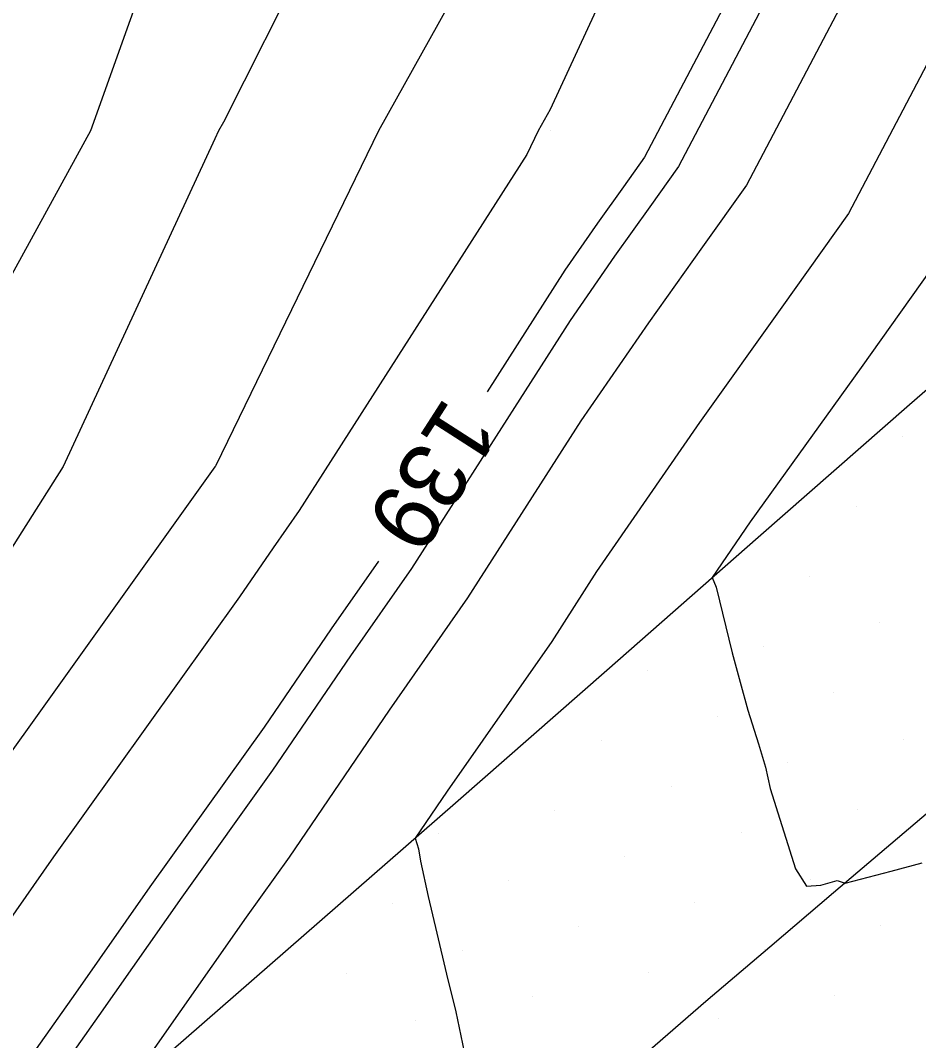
# Model space of a CAD drawing. Extents: x 2354170 to 2357230, y 866100 to 868290.
# Drawn here: x 2355654.19 to 2355680.96, y 866682.9 to 866713.3 of the extents above; entities that cross this region are included whole.
import ezdxf

# ---------------------------------------------------------------- set-up
doc = ezdxf.new("R2010")
doc.units = 0
for name, color, linetype in [('Default', 7, 'Continuous'), ('DTM Contours Minor', 7, 'Continuous'), ('Exist DTM Breakline', 7, 'Continuous'), ('Exist DTM QL2 LIDAR Elevation Point', 7, 'Continuous'), ('Exist DTM Scan Elevation Point', 7, 'Continuous'), ('Exist Roads EOP', 7, 'Continuous')]:
    doc.layers.add(name, color=color, linetype=linetype)

msp = doc.modelspace()

# ---------------------------------------------------------------- linework, layer by layer
at = {"layer": 'Default'}
for points in [[(2355665.145, 866720.007), (2355660.238, 866710.266), (2355660.094, 866710.007), (2355659.979, 866709.772), (2355655.461, 866700.007), (2355649.979, 866691.356)], [(2355674.306, 866720.007), (2355669.979, 866710.649), (2355669.621, 866710.007), (2355669.282, 866709.31), (2355662.496, 866698.702), (2355661.715, 866697.584), (2355660.719, 866696.122), (2355655.174, 866688.379), (2355653.748, 866686.343)], [(2355659.777, 866719.805), (2355656.277, 866710.007), (2355651.75, 866701.778)], [(2355669.979, 866719.186), (2355664.857, 866710.007), (2355660.006, 866700.034), (2355659.986, 866700.003), (2355659.984, 866700), (2355659.981, 866699.996), (2355652.306, 866689.278)], [(2355680.787, 866717.817), (2355675.829, 866708.388), (2355674.522, 866706.55), (2355672.904, 866704.293), (2355670.887, 866701.37), (2355667.515, 866696.098), (2355665.177, 866692.752), (2355662.194, 866688.373), (2355660.911, 866686.582), (2355657.91, 866682.298)], [(2355676.77, 866716.798), (2355672.79, 866709.229), (2355672.162, 866708.346), (2355671.385, 866707.262), (2355670.415, 866705.857), (2355668.099, 866702.236)], [(2355682.222, 866713.925), (2355678.868, 866707.547), (2355676.882, 866704.754), (2355674.424, 866701.324), (2355671.359, 866696.882), (2355670.024, 866694.797), (2355666.908, 866690.336), (2355665.953, 866688.934), (2355666.054, 866688.615), (2355666.109, 866688.246), (2355666.335, 866687.197), (2355666.6, 866686.101), (2355666.885, 866684.887), (2355667.163, 866683.757), (2355667.416, 866682.564)], [(2355681.907, 866706.707), (2355679.242, 866702.958), (2355675.943, 866698.356), (2355674.801, 866696.7), (2355674.928, 866696.41), (2355675.399, 866694.455), (2355675.636, 866693.585), (2355675.867, 866692.746), (2355676.191, 866691.746), (2355676.395, 866691.05), (2355676.534, 866690.411), (2355677.291, 866688.021), (2355677.621, 866687.505), (2355678.046, 866687.537), (2355678.532, 866687.676), (2355678.769, 866687.595), (2355680.145, 866687.949), (2355681.064, 866688.196)], [(2355664.857, 866697.188), (2355663.446, 866695.168), (2355661.456, 866692.247), (2355658.043, 866687.481), (2355655.829, 866684.321), (2355652.949, 866680.255)]]:
    msp.add_lwpolyline(points, dxfattribs=at)
at = {"layer": 'DTM Contours Minor'}
for points in [[(2355665.145, 866720.007), (2355660.238, 866710.266), (2355660.094, 866710.007), (2355659.979, 866709.772), (2355655.461, 866700.007), (2355649.979, 866691.356)], [(2355679.217, 866719.245), (2355673.803, 866708.949), (2355672.949, 866707.748), (2355671.891, 866706.272), (2355670.573, 866704.361), (2355665.842, 866696.966), (2355664.023, 866694.363), (2355661.702, 866690.956), (2355658.999, 866687.181), (2355656.523, 866683.647), (2355653.301, 866679.099), (2355652.698, 866678.283), (2355652.287, 866677.658)]]:
    msp.add_lwpolyline(points, dxfattribs=at)
at = {"layer": 'Exist DTM Breakline'}
msp.add_lwpolyline([(2355710.983, 866714.624), (2355709.054, 866713.033), (2355707.125, 866711.443), (2355705.196, 866709.852), (2355703.279, 866708.248), (2355701.361, 866706.644), (2355699.444, 866705.04), (2355697.526, 866703.436), (2355695.615, 866701.825), (2355693.704, 866700.213), (2355691.792, 866698.601), (2355689.881, 866696.99), (2355687.971, 866695.377), (2355686.06, 866693.765), (2355684.149, 866692.153), (2355682.239, 866690.54), (2355680.333, 866688.922), (2355678.427, 866687.304), (2355676.522, 866685.686), (2355674.616, 866684.068), (2355672.725, 866682.433)], dxfattribs=at)
at = {"layer": 'Exist DTM QL2 LIDAR Elevation Point'}
for p, q in [((2355659.979, 866710.007), (2355659.979, 866710.007)), ((2355669.979, 866710.007), (2355669.979, 866710.007)), ((2355659.979, 866700.007), (2355659.979, 866700.007))]:
    msp.add_line(p, q, dxfattribs=at)
at = {"layer": 'Exist DTM Scan Elevation Point'}
for p, q in [((2355680.477, 866700.901), (2355680.477, 866700.901)), ((2355679.098, 866698.816), (2355679.098, 866698.816)), ((2355677.718, 866696.731), (2355677.718, 866696.731)), ((2355679.803, 866695.352), (2355679.803, 866695.352)), ((2355676.339, 866694.646), (2355676.339, 866694.646)), ((2355672.874, 866693.941), (2355672.874, 866693.941)), ((2355678.424, 866693.267), (2355678.424, 866693.267)), ((2355674.959, 866692.561), (2355674.959, 866692.561)), ((2355680.509, 866691.887), (2355680.509, 866691.887)), ((2355671.495, 866691.856), (2355671.495, 866691.856)), ((2355677.044, 866691.182), (2355677.044, 866691.182)), ((2355673.58, 866690.476), (2355673.58, 866690.476)), ((2355670.115, 866689.771), (2355670.115, 866689.771)), ((2355679.129, 866689.802), (2355679.129, 866689.802)), ((2355666.651, 866689.065), (2355666.651, 866689.065)), ((2355675.665, 866689.097), (2355675.665, 866689.097)), ((2355672.2, 866688.391), (2355672.2, 866688.391)), ((2355668.736, 866687.686), (2355668.736, 866687.686)), ((2355677.75, 866687.717), (2355677.75, 866687.717)), ((2355665.272, 866686.98), (2355665.272, 866686.98)), ((2355674.285, 866687.012), (2355674.285, 866687.012)), ((2355670.821, 866686.306), (2355670.821, 866686.306)), ((2355679.835, 866686.338), (2355679.835, 866686.338)), ((2355667.357, 866685.601), (2355667.357, 866685.601)), ((2355676.37, 866685.632), (2355676.37, 866685.632)), ((2355663.892, 866684.895), (2355663.892, 866684.895)), ((2355672.906, 866684.927), (2355672.906, 866684.927)), ((2355669.442, 866684.221), (2355669.442, 866684.221)), ((2355678.455, 866684.253), (2355678.455, 866684.253)), ((2355665.977, 866683.516), (2355665.977, 866683.516)), ((2355674.991, 866683.547), (2355674.991, 866683.547))]:
    msp.add_line(p, q, dxfattribs=at)
at = {"layer": 'Exist Roads EOP'}
msp.add_lwpolyline([(2355653.586, 866678.163), (2355658.11, 866682.104), (2355662.638, 866686.041), (2355667.159, 866689.986), (2355671.667, 866693.945), (2355676.173, 866697.907), (2355680.688, 866701.858), (2355685.221, 866705.79), (2355689.776, 866709.695), (2355694.355, 866713.572)], dxfattribs=at)

# ---------------------------------------------------------------- texts
at = {"layer": 'Default'}
msp.add_text('139', height=2, rotation=237.292, dxfattribs=at).set_placement((2355666.853, 866702.137))

doc.saveas('drawing.dxf')
